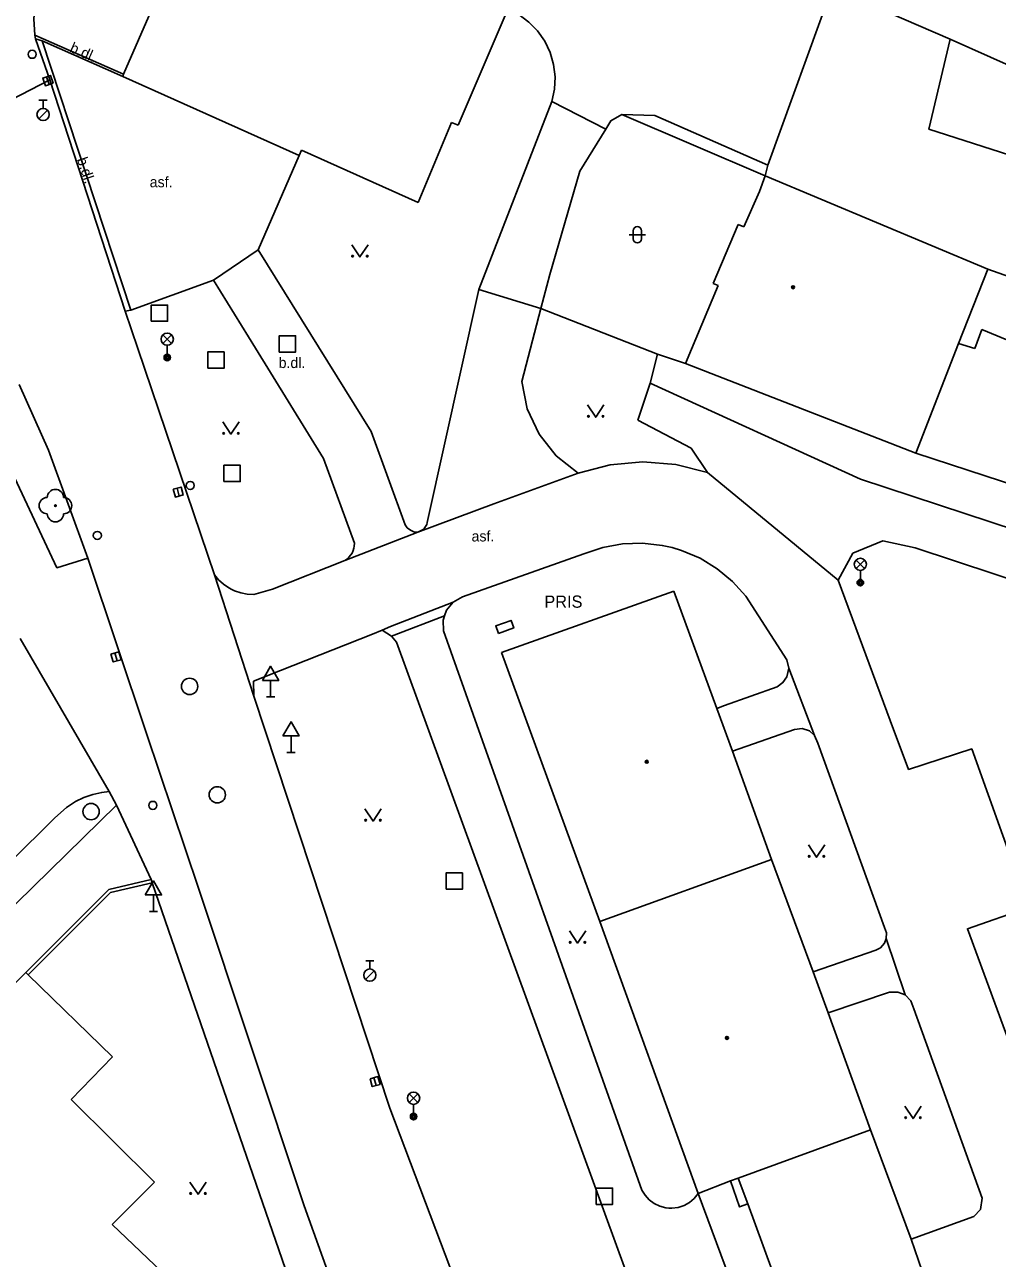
# Model space of a CAD drawing. Extents: x -598932 to -598196, y -1162207 to -1161504.
# Drawn here: x -598698.1 to -598638.4, y -1161674.6 to -1161598.8 of the extents above; entities that cross this region are included whole.
import ezdxf

# ---------------------------------------------------------------- set-up
doc = ezdxf.new("R2010")
doc.units = 0
for name, color, linetype in [('DOP - kresba z DSPS bez soueadnic', 7, 'Continuous'), ('DOP - rozhrani ploch obecne', 7, 'Continuous'), ('Level 22', 7, 'Continuous'), ('Level 24', 7, 'Continuous'), ('Level 26', 7, 'Continuous'), ('Level 27', 7, 'Continuous'), ('Level 28', 7, 'Continuous'), ('Level 33', 7, 'Continuous'), ('Level 34', 7, 'Continuous'), ('Level 36', 7, 'Continuous'), ('Level 39', 7, 'Continuous'), ('specificka linie pasportu komunikaci', 7, 'Continuous'), ('TM - budovy zdene_ betonove - VP', 7, 'Continuous'), ('TM - chodniky - VP', 7, 'Continuous'), ('TM - komunikace - VP', 7, 'Continuous'), ('TM - letecke snimky - pomocna linie', 7, 'Continuous'), ('TM - popis objektu', 7, 'Continuous'), ('TM - popis povrchu', 7, 'Continuous'), ('TM - rozhrani mezi zpev. plochami mezi sebou - VP', 7, 'Continuous'), ('TM - rozhrani ploch obecne - VP', 7, 'Continuous'), ('TM - zabradli - VP', 7, 'Continuous')]:
    doc.layers.add(name, color=color, linetype=linetype)

msp = doc.modelspace()

# ---------------------------------------------------------------- linework, layer by layer
at = {"layer": 'DOP - kresba z DSPS bez soueadnic'}
for points in [[(-598659.42, -1161604.39), (-598661.43, -1161604.31)], [(-598652.48, -1161607.44), (-598659.42, -1161604.39)], [(-598659.25, -1161619.03), (-598659.7, -1161620.81)], [(-598659.7, -1161620.81), (-598660.46, -1161623.1)], [(-598659.7, -1161620.81), (-598646.79, -1161626.72)], [(-598660.46, -1161623.1), (-598657.18, -1161624.82)], [(-598657.18, -1161624.82), (-598656.17, -1161626.3)], [(-598646.79, -1161626.72), (-598609.95, -1161638.83)], [(-598645.41, -1161630.5), (-598647.25, -1161631.25)], [(-598643.43, -1161630.94), (-598645.41, -1161630.5)], [(-598647.25, -1161631.25), (-598648.15, -1161632.92)], [(-598621.37, -1161638.22), (-598643.43, -1161630.94)]]:
    msp.add_lwpolyline(points, dxfattribs=at)
at = {"layer": 'DOP - rozhrani ploch obecne'}
for points in [[(-598648.53, -1161596.53), (-598652.48, -1161607.44)], [(-598647.1, -1161597.16), (-598641.28, -1161599.7)], [(-598641.28, -1161599.7), (-598642.58, -1161605.23)], [(-598636.32, -1161601.91), (-598641.28, -1161599.7)], [(-598661.43, -1161604.31), (-598652.63, -1161608.08)], [(-598642.58, -1161605.23), (-598636.53, -1161607.17)], [(-598652.48, -1161607.44), (-598652.63, -1161608.08)], [(-598638.96, -1161613.81), (-598635.32, -1161615.11)], [(-598666.41, -1161616.24), (-598659.25, -1161619.03)], [(-598639.76, -1161618.7), (-598639.33, -1161617.52)], [(-598639.33, -1161617.52), (-598637.79, -1161618.16)], [(-598640.76, -1161618.39), (-598639.76, -1161618.7)], [(-598657.53, -1161619.61), (-598659.25, -1161619.03)], [(-598643.39, -1161625.12), (-598609.56, -1161636.18)], [(-598650.84, -1161642.09), (-598654.65, -1161643.41)], [(-598650.37, -1161642.03), (-598650.84, -1161642.09)], [(-598649.92, -1161642.17), (-598650.37, -1161642.03)], [(-598649.61, -1161642.46), (-598649.92, -1161642.17)], [(-598645.31, -1161655.21), (-598645.2, -1161654.92)], [(-598649.69, -1161656.97), (-598645.84, -1161655.64)], [(-598645.84, -1161655.64), (-598645.56, -1161655.49)], [(-598645.56, -1161655.49), (-598645.31, -1161655.21)], [(-598644.99, -1161658.22), (-598648.77, -1161659.49)], [(-598644.48, -1161658.21), (-598644.99, -1161658.22)], [(-598644.03, -1161658.39), (-598644.48, -1161658.21)]]:
    msp.add_lwpolyline(points, dxfattribs=at)
at = {"layer": 'Level 22'}
msp.add_circle((-598696.23, -1161628.34), 0.05, dxfattribs=at)
for centre, start, end in [((-598696.23, -1161627.84), 0, 180), ((-598696.73, -1161628.34), 90, 270), ((-598695.73, -1161628.34), 270, 90), ((-598696.23, -1161628.84), 180, 0)]:
    msp.add_arc(centre, 0.5, start, end, dxfattribs=at)
at = {"layer": 'Level 24'}
msp.add_lwpolyline([(-598669.015, -1161636.195), (-598668.075, -1161635.855), (-598668.245, -1161635.385), (-598669.185, -1161635.725)], close=True, dxfattribs=at)
at = {"layer": 'Level 26'}
for points in [[(-598690.34, -1161617.02), (-598689.34, -1161617.02), (-598689.34, -1161616.02), (-598690.34, -1161616.02)], [(-598682.48, -1161618.91), (-598681.48, -1161618.91), (-598681.48, -1161617.91), (-598682.48, -1161617.91)], [(-598686.87, -1161619.9), (-598685.87, -1161619.9), (-598685.87, -1161618.9), (-598686.87, -1161618.9)], [(-598685.88, -1161626.86), (-598684.88, -1161626.86), (-598684.88, -1161625.86), (-598685.88, -1161625.86)], [(-598672.23, -1161651.9), (-598671.23, -1161651.9), (-598671.23, -1161650.9), (-598672.23, -1161650.9)], [(-598663.01, -1161671.25), (-598662.01, -1161671.25), (-598662.01, -1161670.25), (-598663.01, -1161670.25)]]:
    msp.add_lwpolyline(points, close=True, dxfattribs=at)
at = {"layer": 'Level 27'}
for p, q in [((-598696.607, -1161602.476), (-598696.773, -1161602.004)), ((-598688.757, -1161627.269), (-598688.623, -1161627.751)), ((-598692.577, -1161637.389), (-598692.443, -1161637.871)), ((-598676.667, -1161663.469), (-598676.533, -1161663.951))]:
    msp.add_line(p, q, dxfattribs=at)
for points in [[(-598696.371, -1161602.393), (-598696.537, -1161601.921), (-598697.009, -1161602.087), (-598696.843, -1161602.559)], [(-598688.998, -1161627.336), (-598688.864, -1161627.818), (-598688.382, -1161627.684), (-598688.516, -1161627.202)], [(-598692.818, -1161637.456), (-598692.684, -1161637.938), (-598692.202, -1161637.804), (-598692.336, -1161637.322)], [(-598676.908, -1161663.536), (-598676.774, -1161664.018), (-598676.292, -1161663.884), (-598676.426, -1161663.402)]]:
    msp.add_lwpolyline(points, close=True, dxfattribs=at)
for centre in [(-598687.99, -1161639.44), (-598686.29, -1161646.1), (-598694.04, -1161647.13)]:
    msp.add_circle(centre, 0.5, dxfattribs=at)
at = {"layer": 'Level 28'}
for p, q in [((-598697.24, -1161603.445), (-598696.74, -1161603.445)), ((-598696.99, -1161603.945), (-598696.99, -1161603.445)), ((-598697.248, -1161604.592), (-598696.718, -1161604.062)), ((-598677.17, -1161656.295), (-598676.67, -1161656.295)), ((-598676.92, -1161656.795), (-598676.92, -1161656.295)), ((-598677.178, -1161657.442), (-598676.648, -1161656.912))]:
    msp.add_line(p, q, dxfattribs=at)
for centre, radius in [((-598697.66, -1161600.62), 0.25), ((-598696.99, -1161604.32), 0.375), ((-598687.95, -1161627.1), 0.25), ((-598693.66, -1161630.17), 0.25), ((-598690.25, -1161646.75), 0.25), ((-598676.92, -1161657.17), 0.375)]:
    msp.add_circle(centre, radius, dxfattribs=at)
at = {"layer": 'Level 33'}
for p, q in [((-598689.625, -1161618.38), (-598689.095, -1161617.85)), ((-598689.625, -1161617.85), (-598689.095, -1161618.38)), ((-598689.36, -1161618.49), (-598689.36, -1161619.24)), ((-598647.055, -1161632.21), (-598646.525, -1161631.68)), ((-598647.055, -1161631.68), (-598646.525, -1161632.21)), ((-598646.79, -1161632.32), (-598646.79, -1161633.07)), ((-598674.495, -1161665), (-598673.965, -1161664.47)), ((-598674.495, -1161664.47), (-598673.965, -1161665)), ((-598674.23, -1161665.11), (-598674.23, -1161665.86))]:
    msp.add_line(p, q, dxfattribs=at)
for centre, radius in [((-598689.36, -1161618.115), 0.375), ((-598689.36, -1161619.24), 0.2), ((-598689.36, -1161619.24), 0.145), ((-598689.36, -1161619.24), 0.0876), ((-598646.79, -1161631.945), 0.375), ((-598646.79, -1161633.07), 0.2), ((-598646.79, -1161633.07), 0.145), ((-598646.79, -1161633.07), 0.0876), ((-598674.23, -1161664.735), 0.375), ((-598674.23, -1161665.86), 0.2), ((-598674.23, -1161665.86), 0.145), ((-598674.23, -1161665.86), 0.0876)]:
    msp.add_circle(centre, radius, dxfattribs=at)
at = {"layer": 'Level 34'}
for p, q in [((-598683.01, -1161639.072), (-598683.01, -1161640.09)), ((-598683.26, -1161640.09), (-598682.76, -1161640.09)), ((-598681.76, -1161642.482), (-598681.76, -1161643.5)), ((-598682.01, -1161643.5), (-598681.51, -1161643.5)), ((-598690.21, -1161652.252), (-598690.21, -1161653.27)), ((-598690.46, -1161653.27), (-598689.96, -1161653.27))]:
    msp.add_line(p, q, dxfattribs=at)
for points in [[(-598683.51, -1161639.072), (-598682.51, -1161639.072), (-598683.01, -1161638.206)], [(-598682.26, -1161642.482), (-598681.26, -1161642.482), (-598681.76, -1161641.616)], [(-598690.71, -1161652.252), (-598689.71, -1161652.252), (-598690.21, -1161651.386)]]:
    msp.add_lwpolyline(points, close=True, dxfattribs=at)
at = {"layer": 'Level 36'}
for p, q in [((-598660.986, -1161611.706), (-598659.986, -1161611.706)), ((-598660.736, -1161611.456), (-598660.736, -1161611.956)), ((-598660.236, -1161611.456), (-598660.236, -1161611.956))]:
    msp.add_line(p, q, dxfattribs=at)
for points in [[(-598678.03, -1161612.32), (-598677.53, -1161613.07), (-598677.03, -1161612.32)], [(-598663.54, -1161622.16), (-598663.04, -1161622.91), (-598662.54, -1161622.16)], [(-598685.95, -1161623.2), (-598685.45, -1161623.95), (-598684.95, -1161623.2)], [(-598677.22, -1161646.96), (-598676.72, -1161647.71), (-598676.22, -1161646.96)], [(-598649.98, -1161649.18), (-598649.48, -1161649.93), (-598648.98, -1161649.18)], [(-598664.66, -1161654.46), (-598664.16, -1161655.21), (-598663.66, -1161654.46)], [(-598644.05, -1161665.23), (-598643.55, -1161665.98), (-598643.05, -1161665.23)], [(-598687.97, -1161669.88), (-598687.47, -1161670.63), (-598686.97, -1161669.88)]]:
    msp.add_lwpolyline(points, dxfattribs=at)
for centre in [(-598677.98, -1161613.02), (-598677.081, -1161613.02), (-598663.49, -1161622.86), (-598662.591, -1161622.86), (-598685.9, -1161623.9), (-598685.001, -1161623.9), (-598677.17, -1161647.66), (-598676.271, -1161647.66), (-598649.93, -1161649.88), (-598649.031, -1161649.88), (-598664.61, -1161655.16), (-598663.711, -1161655.16), (-598644, -1161665.93), (-598643.101, -1161665.93), (-598687.92, -1161670.58), (-598687.021, -1161670.58)]:
    msp.add_circle(centre, 0.05, dxfattribs=at)
for centre, start, end in [((-598660.486, -1161611.456), 0, 180), ((-598660.486, -1161611.956), 180, 0)]:
    msp.add_arc(centre, 0.25, start, end, dxfattribs=at)
at = {"layer": 'Level 39'}
for centre, radius in [((-598650.92, -1161614.93), 0.09), ((-598650.92, -1161614.93), 0.0398), ((-598659.91, -1161644.07), 0.09), ((-598659.91, -1161644.07), 0.0398), ((-598654.98, -1161661.03), 0.09), ((-598654.98, -1161661.03), 0.0398)]:
    msp.add_circle(centre, radius, dxfattribs=at)
at = {"layer": 'specificka linie pasportu komunikaci'}
for points in [[(-598704.86, -1161606.47), (-598696.57, -1161602.2)], [(-598665.74, -1161603.52), (-598662.43, -1161605.22)], [(-598670.23, -1161615.07), (-598666.41, -1161616.24)], [(-598664.12, -1161626.34), (-598669.292, -1161628.227), (-598673.96, -1161629.97)], [(-598692.92, -1161645.89), (-598698.39, -1161636.49)], [(-598697.9, -1161657.15), (-598692.84, -1161652.1), (-598690.29, -1161651.5)], [(-598656.76, -1161670.59), (-598650.79, -1161686.62), (-598644.94, -1161702.57), (-598640.08, -1161715.96)]]:
    msp.add_lwpolyline(points, dxfattribs=at)
at = {"layer": 'TM - budovy zdene_ betonove - VP'}
for points in [[(-598692.04, -1161601.84), (-598688.5, -1161593.72)], [(-598668.55, -1161598.1), (-598671.49, -1161604.98)], [(-598692.1, -1161601.98), (-598692.04, -1161601.84)], [(-598681.26, -1161606.83), (-598692.1, -1161601.98)], [(-598671.9, -1161604.81), (-598673.95, -1161609.72)], [(-598671.49, -1161604.98), (-598671.9, -1161604.81)], [(-598681.12, -1161606.51), (-598681.26, -1161606.83)], [(-598673.95, -1161609.72), (-598681.12, -1161606.51)], [(-598652.99, -1161609.04), (-598652.63, -1161608.08)], [(-598652.63, -1161608.08), (-598638.96, -1161613.81)], [(-598653.95, -1161611.22), (-598652.99, -1161609.04)], [(-598655.82, -1161614.7), (-598654.3, -1161611.08)], [(-598654.3, -1161611.08), (-598653.95, -1161611.22)], [(-598640.76, -1161618.39), (-598638.96, -1161613.81)], [(-598657.53, -1161619.61), (-598655.53, -1161614.83)], [(-598655.53, -1161614.83), (-598655.82, -1161614.7)], [(-598643.39, -1161625.12), (-598640.76, -1161618.39)], [(-598643.39, -1161625.12), (-598657.53, -1161619.61)], [(-598668.84, -1161637.36), (-598658.24, -1161633.59)], [(-598658.24, -1161633.59), (-598655.61, -1161640.79)], [(-598662.79, -1161653.87), (-598668.84, -1161637.36)], [(-598655.61, -1161640.79), (-598654.65, -1161643.41)], [(-598654.65, -1161643.41), (-598652.24, -1161650.08)], [(-598662.79, -1161653.87), (-598652.24, -1161650.08)], [(-598652.24, -1161650.08), (-598649.69, -1161656.97)], [(-598656.76, -1161670.59), (-598662.79, -1161653.87)], [(-598703.29, -1161662.23), (-598698.04, -1161657.01)], [(-598698.04, -1161657.01), (-598697.9, -1161657.15)], [(-598697.9, -1161657.15), (-598692.73, -1161662.19)], [(-598649.69, -1161656.97), (-598648.77, -1161659.49)], [(-598648.77, -1161659.49), (-598646.16, -1161666.68)], [(-598692.73, -1161662.19), (-598695.26, -1161664.81)], [(-598695.26, -1161664.81), (-598690.15, -1161669.88)], [(-598646.16, -1161666.68), (-598654.29, -1161669.64)], [(-598646.16, -1161666.68), (-598643.67, -1161673.38)], [(-598690.15, -1161669.88), (-598692.75, -1161672.48)], [(-598654.77, -1161669.8), (-598656.76, -1161670.59)], [(-598654.29, -1161669.64), (-598654.77, -1161669.8)], [(-598653.69, -1161671.22), (-598654.29, -1161669.64)], [(-598651.74, -1161676.61), (-598653.69, -1161671.22)], [(-598692.75, -1161672.48), (-598687.53, -1161677.47)], [(-598643.67, -1161673.38), (-598642.76, -1161676.01)]]:
    msp.add_lwpolyline(points, dxfattribs=at)
at = {"layer": 'TM - chodniky - VP'}
for points in [[(-598673.39, -1161629.38), (-598670.23, -1161615.07), (-598665.74, -1161603.52)], [(-598661.43, -1161604.31), (-598662.11, -1161604.7), (-598662.43, -1161605.22)], [(-598662.43, -1161605.22), (-598664.01, -1161607.8), (-598665.87, -1161614.15), (-598666.41, -1161616.24)], [(-598683.77, -1161612.64), (-598681.26, -1161606.83)], [(-598683.77, -1161612.64), (-598676.83, -1161623.79), (-598674.74, -1161629.51)], [(-598694.24, -1161631.56), (-598696.14, -1161632.16), (-598700.29, -1161623.37), (-598701.08, -1161621.7), (-598704.15, -1161615.42), (-598704.92, -1161613.86)], [(-598691.59, -1161616.34), (-598686.52, -1161614.5)], [(-598686.52, -1161614.5), (-598683.95, -1161618.67), (-598679.77, -1161625.44), (-598677.87, -1161630.65)], [(-598691.94, -1161616.4), (-598691.59, -1161616.34)], [(-598666.41, -1161616.24), (-598667.58, -1161620.71)], [(-598667.58, -1161620.71), (-598667.25, -1161622.39), (-598666.52, -1161623.96), (-598665.47, -1161625.28), (-598664.12, -1161626.34)], [(-598664.12, -1161626.34), (-598662.16, -1161625.83), (-598660.15, -1161625.65), (-598658.13, -1161625.81)], [(-598658.13, -1161625.81), (-598656.17, -1161626.3)], [(-598674.74, -1161629.51), (-598674.62, -1161629.7), (-598674.42, -1161629.85), (-598674.17, -1161629.96), (-598673.96, -1161629.97)], [(-598673.96, -1161629.97), (-598673.812, -1161629.889), (-598673.65, -1161629.8), (-598673.59, -1161629.75), (-598673.49, -1161629.62), (-598673.42, -1161629.49), (-598673.39, -1161629.38)], [(-598678.45, -1161631.7), (-598678.322, -1161631.62), (-598678.2, -1161631.51), (-598678.085, -1161631.372), (-598678.01, -1161631.26), (-598677.94, -1161631.093), (-598677.9, -1161630.96), (-598677.874, -1161630.822), (-598677.87, -1161630.65)], [(-598663.77, -1161631.3), (-598662.606, -1161630.909), (-598661.399, -1161630.69), (-598660.172, -1161630.649), (-598658.952, -1161630.785), (-598658.35, -1161630.92), (-598657.765, -1161631.097), (-598656.635, -1161631.576), (-598655.587, -1161632.215), (-598654.642, -1161632.998), (-598653.82, -1161633.91)], [(-598671.22, -1161633.94), (-598663.77, -1161631.3)], [(-598684.05, -1161633.8), (-598682.9, -1161633.47), (-598678.45, -1161631.7)], [(-598686.46, -1161632.58), (-598686.205, -1161632.89), (-598685.911, -1161633.162), (-598685.581, -1161633.391), (-598685.4, -1161633.49), (-598685.223, -1161633.572), (-598684.844, -1161633.702), (-598684.45, -1161633.778), (-598684.05, -1161633.8)], [(-598671.22, -1161633.94), (-598671.79, -1161634.26), (-598672.21, -1161634.75), (-598672.33, -1161635.11), (-598672.42, -1161635.37), (-598672.4, -1161636.02)], [(-598676.168, -1161635.984), (-598676.758, -1161636.224)], [(-598675.28, -1161636.73), (-598675.59, -1161636.36), (-598676.168, -1161635.984)], [(-598660.21, -1161670.37), (-598672.4, -1161636.02)], [(-598684.06, -1161639.13), (-598676.758, -1161636.224)], [(-598647.75, -1161713.25), (-598660.49, -1161677.25), (-598675.28, -1161636.73)], [(-598684.06, -1161639.13), (-598684.05, -1161640.04)], [(-598690.36, -1161651.31), (-598692.94, -1161651.92), (-598698.04, -1161657.01)], [(-598690.29, -1161651.5), (-598690.36, -1161651.31)], [(-598681.5, -1161676.95), (-598690.29, -1161651.5)], [(-598660.21, -1161670.37), (-598660.012, -1161670.695), (-598659.755, -1161670.976), (-598659.45, -1161671.203), (-598659.107, -1161671.367), (-598658.738, -1161671.464), (-598658.55, -1161671.48), (-598658.359, -1161671.488), (-598657.981, -1161671.439), (-598657.62, -1161671.319), (-598657.288, -1161671.133), (-598656.998, -1161670.887), (-598656.76, -1161670.59)]]:
    msp.add_lwpolyline(points, dxfattribs=at)
at = {"layer": 'TM - komunikace - VP'}
for points in [[(-598697.34, -1161597.01), (-598697.5, -1161597.76), (-598697.55, -1161598.45), (-598697.5, -1161599.44)], [(-598697.5, -1161599.44), (-598697.46, -1161599.67)], [(-598697.46, -1161599.67), (-598696.57, -1161602.2)], [(-598696.57, -1161602.2), (-598691.94, -1161616.4)], [(-598686.46, -1161632.58), (-598691.16, -1161618.69), (-598691.94, -1161616.4)], [(-598694.24, -1161631.56), (-598696.65, -1161624.94), (-598698.45, -1161620.91)], [(-598649.71, -1161726.68), (-598654.45, -1161721.02), (-598660.55, -1161712.88), (-598665.55, -1161704.94), (-598671.23, -1161694.73), (-598676.04, -1161684.49), (-598678.66, -1161677.73), (-598680.95, -1161671.34), (-598687.44, -1161651.84), (-598690.63, -1161642.34), (-598694.24, -1161631.56)], [(-598684.05, -1161640.04), (-598686.46, -1161632.58)], [(-598656.62, -1161705.79), (-598661.98, -1161696.72), (-598669.46, -1161681.81), (-598675.69, -1161665.34), (-598684.05, -1161640.04)]]:
    msp.add_lwpolyline(points, dxfattribs=at)
at = {"layer": 'TM - letecke snimky - pomocna linie'}
for points in [[(-598668.44, -1161597.84), (-598667.759, -1161598.188), (-598667.143, -1161598.643), (-598666.61, -1161599.192), (-598666.173, -1161599.82), (-598665.844, -1161600.512), (-598665.633, -1161601.247), (-598665.544, -1161602.007), (-598665.58, -1161602.772), (-598665.74, -1161603.52)], [(-598656.17, -1161626.3), (-598648.15, -1161632.92)], [(-598648.15, -1161632.92), (-598644.95, -1161641.53), (-598643.83, -1161644.54), (-598639.95, -1161643.28), (-598637.04, -1161651.4), (-598636.46, -1161653.02), (-598640.21, -1161654.33), (-598637.88, -1161660.68), (-598636.49, -1161664.47), (-598635.07, -1161668.48), (-598631.63, -1161678.15), (-598628.32, -1161687.47), (-598627.54, -1161688.87), (-598626.39, -1161690.35), (-598625.07, -1161691.56), (-598623.73, -1161692.47), (-598622.2, -1161693.2), (-598620.43, -1161693.71), (-598611.45, -1161693.61), (-598610.15, -1161693.51)], [(-598643.67, -1161673.38), (-598639.82, -1161671.99), (-598639.4, -1161671.56), (-598639.31, -1161670.88), (-598643.5, -1161659.24), (-598643.69, -1161658.75), (-598644.03, -1161658.39), (-598645.2, -1161654.92), (-598645.19, -1161654.57), (-598645.3, -1161654.24), (-598649.4, -1161642.93), (-598649.61, -1161642.46), (-598651.19, -1161638.33), (-598651.31, -1161637.82), (-598653.82, -1161633.91)], [(-598655.61, -1161640.79), (-598655.13, -1161640.62), (-598651.9, -1161639.47), (-598651.55, -1161639.21), (-598651.3, -1161638.86), (-598651.19, -1161638.33)]]:
    msp.add_lwpolyline(points, dxfattribs=at)
at = {"layer": 'TM - rozhrani mezi zpev. plochami mezi sebou - VP'}
for points in [[(-598678.45, -1161631.7), (-598673.96, -1161629.97)], [(-598671.79, -1161634.26), (-598675.652, -1161635.773), (-598676.168, -1161635.984)], [(-598675.59, -1161636.36), (-598675.433, -1161636.3), (-598672.33, -1161635.11)]]:
    msp.add_lwpolyline(points, dxfattribs=at)
at = {"layer": 'TM - rozhrani ploch obecne - VP'}
for points in [[(-598692.04, -1161601.84), (-598697.5, -1161599.44)], [(-598697.05, -1161599.8), (-598697.46, -1161599.67)], [(-598692.1, -1161601.98), (-598697.05, -1161599.8)], [(-598697.05, -1161599.8), (-598691.59, -1161616.34)], [(-598686.52, -1161614.5), (-598683.77, -1161612.64)], [(-598696.26, -1161647.51), (-598695.55, -1161646.88), (-598694.99, -1161646.52), (-598694.48, -1161646.27), (-598693.924, -1161646.081), (-598693.39, -1161645.95), (-598692.92, -1161645.89)], [(-598692.92, -1161645.89), (-598692.48, -1161646.74)], [(-598692.48, -1161646.74), (-598705.82, -1161659.8)], [(-598690.36, -1161651.31), (-598692.48, -1161646.74)], [(-598707.27, -1161658.4), (-598696.26, -1161647.51)], [(-598653.69, -1161671.22), (-598654.21, -1161671.41), (-598654.77, -1161669.8)]]:
    msp.add_lwpolyline(points, dxfattribs=at)
at = {"layer": 'TM - zabradli - VP'}
msp.add_lwpolyline([(-598690.29, -1161651.5), (-598692.84, -1161652.1), (-598697.9, -1161657.15)], dxfattribs=at)

# ---------------------------------------------------------------- texts
at = {"layer": 'TM - popis objektu'}
msp.add_text('PRIS', height=0.75, dxfattribs=at).set_placement((-598666.2, -1161634.61))
at = {"layer": 'TM - popis povrchu'}
for rotation, p in [(336.21, (-598695.4, -1161600.45)), (288.4, (-598694.92, -1161607.07))]:
    msp.add_text('b.dl.', height=0.65, rotation=rotation, dxfattribs=at).set_placement(p)
for s, p in [('asf.', (-598690.44, -1161608.79)), ('b.dl.', (-598682.52, -1161619.89)), ('asf.', (-598670.67, -1161630.54))]:
    msp.add_text(s, height=0.65, dxfattribs=at).set_placement(p)

doc.saveas('drawing.dxf')
